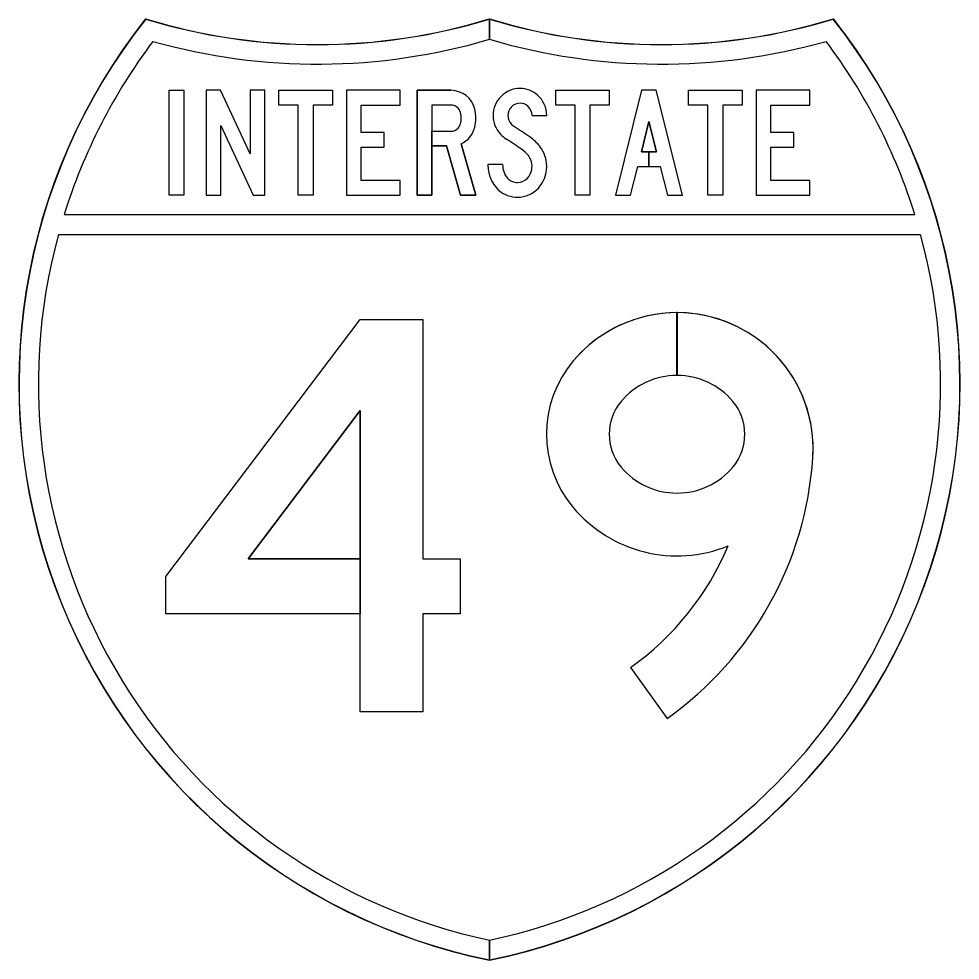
# Model space of a CAD drawing. Extents: x 658976 to 668726, y 639543 to 647196.
# Drawn here: x 667667.3 to 667711.1, y 643661.42 to 643705.22 of the extents above; entities that cross this region are included whole.
import ezdxf

# ---------------------------------------------------------------- set-up
doc = ezdxf.new("R2010")
doc.units = 0
doc.layers.add('GSCOLORFILL', color=7, linetype='Continuous')

msp = doc.modelspace()

# ---------------------------------------------------------------- linework, layer by layer
at = {"layer": 'GSCOLORFILL'}
for p, q in [((667687.403, 643701.897), (667685.833, 643701.897)), ((667687.403, 643701.213), (667687.403, 643701.213)), ((667687.403, 643699.991), (667687.403, 643699.991)), ((667687.403, 643699.991), (667687.403, 643699.991)), ((667697.926, 643688.63), (667697.926, 643691.551)), ((667697.926, 643688.63), (667697.926, 643691.551)), ((667697.927, 643691.551), (667697.927, 643688.63)), ((667697.927, 643691.551), (667697.927, 643688.63)), ((667697.926, 643688.63), (667697.926, 643688.63)), ((667697.926, 643688.63), (667697.926, 643688.63)), ((667695.769, 643675.039), (667697.463, 643672.661)), ((667695.769, 643675.039), (667697.463, 643672.661)), ((667695.769, 643675.039), (667697.463, 643672.661))]:
    msp.add_line(p, q, dxfattribs=at)
for points in [[(667689.202, 643704.271), (667689.202, 643705.224)], [(667689.203, 643705.224), (667689.203, 643704.271)], [(667685.833, 643701.897), (667685.833, 643697.011), (667686.517, 643697.011), (667686.517, 643699.307), (667687.204, 643699.307), (667687.858, 643697.011), (667688.569, 643697.011), (667687.885, 643699.413)], [(667687.403, 643701.213), (667686.517, 643701.213), (667686.517, 643697.011), (667685.833, 643697.011), (667685.833, 643701.897), (667687.403, 643701.897)], [(667687.403, 643701.213), (667686.517, 643701.213), (667686.517, 643697.011), (667685.833, 643697.011), (667685.833, 643701.897), (667687.403, 643701.897)], [(667687.403, 643701.213), (667686.517, 643701.213), (667686.517, 643699.991), (667687.403, 643699.991)], [(667691.182, 643700.72), (667691.866, 643700.72)], [(667691.182, 643700.72), (667691.866, 643700.72)], [(667691.182, 643700.72), (667691.866, 643700.72)], [(667687.885, 643699.413), (667688.569, 643697.011), (667687.858, 643697.011), (667687.204, 643699.307), (667686.518, 643699.307), (667686.518, 643699.991), (667687.403, 643699.991)], [(667687.885, 643699.413), (667688.569, 643697.011), (667687.858, 643697.011), (667687.204, 643699.307), (667686.518, 643699.307), (667686.518, 643699.991), (667687.403, 643699.991)], [(667689.814, 643698.449), (667689.13, 643698.449)], [(667689.814, 643698.449), (667689.13, 643698.449)], [(667689.814, 643698.449), (667689.13, 643698.449)], [(667708.999, 643696.098), (667669.406, 643696.098)], [(667669.14, 643695.186), (667709.264, 643695.186)], [(667689.202, 643661.421), (667689.202, 643662.353)], [(667689.203, 643662.353), (667689.203, 643661.421)], [(667689.202, 643661.431), (667689.202, 643661.421)], [(667689.203, 643661.421), (667689.203, 643661.431)]]:
    msp.add_lwpolyline(points, dxfattribs=at)
for points in [[(667674.302, 643701.897), (667674.986, 643701.897), (667674.986, 643697.011), (667674.302, 643697.011)], [(667674.302, 643701.897), (667674.986, 643701.897), (667674.986, 643697.011), (667674.302, 643697.011)], [(667674.302, 643701.897), (667674.986, 643701.897), (667674.986, 643697.011), (667674.302, 643697.011)], [(667678.212, 643697.011), (667678.749, 643697.011), (667678.749, 643701.897), (667678.065, 643701.897), (667678.065, 643698.944), (667676.689, 643701.897), (667676.013, 643701.897), (667676.013, 643697.011), (667676.697, 643697.011), (667676.697, 643700.26)], [(667678.212, 643697.011), (667678.749, 643697.011), (667678.749, 643701.897), (667678.065, 643701.897), (667678.065, 643698.944), (667676.689, 643701.897), (667676.013, 643701.897), (667676.013, 643697.011), (667676.697, 643697.011), (667676.697, 643700.26)], [(667678.212, 643697.011), (667678.749, 643697.011), (667678.749, 643701.897), (667678.065, 643701.897), (667678.065, 643698.944), (667676.689, 643701.897), (667676.013, 643701.897), (667676.013, 643697.011), (667676.697, 643697.011), (667676.697, 643700.26)], [(667680.306, 643701.213), (667679.402, 643701.213), (667679.402, 643701.897), (667681.894, 643701.897), (667681.894, 643701.213), (667680.99, 643701.213), (667680.99, 643697.011), (667680.306, 643697.011)], [(667680.306, 643701.213), (667679.402, 643701.213), (667679.402, 643701.897), (667681.894, 643701.897), (667681.894, 643701.213), (667680.99, 643701.213), (667680.99, 643697.011), (667680.306, 643697.011)], [(667680.306, 643701.213), (667679.402, 643701.213), (667679.402, 643701.897), (667681.894, 643701.897), (667681.894, 643701.213), (667680.99, 643701.213), (667680.99, 643697.011), (667680.306, 643697.011)], [(667683.232, 643697.695), (667683.232, 643699.258), (667684.302, 643699.258), (667684.302, 643699.942), (667683.232, 643699.942), (667683.232, 643701.213), (667685.04, 643701.213), (667685.04, 643701.897), (667682.548, 643701.897), (667682.548, 643697.011), (667685.04, 643697.011), (667685.04, 643697.695)], [(667683.232, 643697.695), (667683.232, 643699.258), (667684.302, 643699.258), (667684.302, 643699.942), (667683.232, 643699.942), (667683.232, 643701.213), (667685.04, 643701.213), (667685.04, 643701.897), (667682.548, 643701.897), (667682.548, 643697.011), (667685.04, 643697.011), (667685.04, 643697.695)], [(667683.232, 643697.695), (667683.232, 643699.258), (667684.302, 643699.258), (667684.302, 643699.942), (667683.232, 643699.942), (667683.232, 643701.213), (667685.04, 643701.213), (667685.04, 643701.897), (667682.548, 643701.897), (667682.548, 643697.011), (667685.04, 643697.011), (667685.04, 643697.695)], [(667693.19, 643701.213), (667692.286, 643701.213), (667692.286, 643701.897), (667694.778, 643701.897), (667694.778, 643701.213), (667693.874, 643701.213), (667693.874, 643697.011), (667693.19, 643697.011)], [(667693.19, 643701.213), (667692.286, 643701.213), (667692.286, 643701.897), (667694.778, 643701.897), (667694.778, 643701.213), (667693.874, 643701.213), (667693.874, 643697.011), (667693.19, 643697.011)], [(667693.19, 643701.213), (667692.286, 643701.213), (667692.286, 643701.897), (667694.778, 643701.897), (667694.778, 643701.213), (667693.874, 643701.213), (667693.874, 643697.011), (667693.19, 643697.011)], [(667696.099, 643698.354), (667697.144, 643698.354), (667697.48, 643697.011), (667698.185, 643697.011), (667696.963, 643701.897), (667696.279, 643701.897), (667695.058, 643697.011), (667695.763, 643697.011)], [(667696.621, 643699.038), (667696.27, 643699.038), (667696.621, 643700.445), (667696.973, 643699.038), (667696.622, 643699.038), (667696.622, 643698.354), (667697.144, 643698.354), (667697.48, 643697.011), (667698.185, 643697.011), (667696.963, 643701.897), (667696.279, 643701.897), (667695.058, 643697.011), (667695.763, 643697.011), (667696.099, 643698.354), (667696.621, 643698.354)], [(667696.621, 643699.038), (667696.27, 643699.038), (667696.621, 643700.445), (667696.973, 643699.038), (667696.622, 643699.038), (667696.622, 643698.354), (667697.144, 643698.354), (667697.48, 643697.011), (667698.185, 643697.011), (667696.963, 643701.897), (667696.279, 643701.897), (667695.058, 643697.011), (667695.763, 643697.011), (667696.099, 643698.354), (667696.621, 643698.354)], [(667699.369, 643701.213), (667698.465, 643701.213), (667698.465, 643701.897), (667700.957, 643701.897), (667700.957, 643701.213), (667700.053, 643701.213), (667700.053, 643697.011), (667699.369, 643697.011)], [(667699.369, 643701.213), (667698.465, 643701.213), (667698.465, 643701.897), (667700.957, 643701.897), (667700.957, 643701.213), (667700.053, 643701.213), (667700.053, 643697.011), (667699.369, 643697.011)], [(667699.369, 643701.213), (667698.465, 643701.213), (667698.465, 643701.897), (667700.957, 643701.897), (667700.957, 643701.213), (667700.053, 643701.213), (667700.053, 643697.011), (667699.369, 643697.011)], [(667702.294, 643697.695), (667702.294, 643699.258), (667703.365, 643699.258), (667703.365, 643699.942), (667702.294, 643699.942), (667702.294, 643701.213), (667704.102, 643701.213), (667704.102, 643701.897), (667701.61, 643701.897), (667701.61, 643697.011), (667704.102, 643697.011), (667704.102, 643697.695)], [(667702.294, 643697.695), (667702.294, 643699.258), (667703.365, 643699.258), (667703.365, 643699.942), (667702.294, 643699.942), (667702.294, 643701.213), (667704.102, 643701.213), (667704.102, 643701.897), (667701.61, 643701.897), (667701.61, 643697.011), (667704.102, 643697.011), (667704.102, 643697.695)], [(667702.294, 643697.695), (667702.294, 643699.258), (667703.365, 643699.258), (667703.365, 643699.942), (667702.294, 643699.942), (667702.294, 643701.213), (667704.102, 643701.213), (667704.102, 643701.897), (667701.61, 643701.897), (667701.61, 643697.011), (667704.102, 643697.011), (667704.102, 643697.695)], [(667696.973, 643699.038), (667696.621, 643700.445), (667696.27, 643699.038)], [(667683.182, 643672.98), (667683.182, 643677.543), (667674.148, 643677.543), (667674.148, 643679.277), (667683.182, 643691.231), (667686.102, 643691.231), (667686.102, 643680.098), (667687.836, 643680.098), (667687.836, 643677.543), (667686.102, 643677.543), (667686.102, 643672.98)], [(667687.836, 643680.098), (667687.836, 643677.543), (667686.102, 643677.543), (667686.102, 643672.98), (667683.182, 643672.98), (667683.182, 643686.993), (667677.971, 643680.098), (667683.181, 643680.098), (667683.181, 643677.543), (667674.148, 643677.543), (667674.148, 643679.277), (667683.182, 643691.231), (667686.102, 643691.231), (667686.102, 643680.098)], [(667687.836, 643680.098), (667687.836, 643677.543), (667686.102, 643677.543), (667686.102, 643672.98), (667683.182, 643672.98), (667683.182, 643686.993), (667677.971, 643680.098), (667683.181, 643680.098), (667683.181, 643677.543), (667674.148, 643677.543), (667674.148, 643679.277), (667683.182, 643691.231), (667686.102, 643691.231), (667686.102, 643680.098)], [(667677.971, 643680.098), (667683.182, 643686.993), (667683.182, 643680.098)]]:
    msp.add_lwpolyline(points, close=True, dxfattribs=at)
for centre, radius, start, end in [((667694.677, 643688.245), 27.377, 141.6689, 258.4631), ((667694.677, 643688.245), 27.377, 141.6689, 258.4631), ((667694.677, 643688.245), 27.367, 141.6826, 258.459), ((667681.202, 643731.405), 27.377, 253.0091, 286.9909), ((667681.202, 643731.405), 27.377, 253.0091, 286.9909), ((667681.202, 643731.405), 27.386, 253.0228, 286.9848), ((667697.202, 643731.405), 27.377, 253.0091, 286.9909), ((667697.202, 643731.405), 27.386, 253.0152, 286.9772), ((667683.727, 643688.245), 27.377, 281.538, 38.3311), ((667697.202, 643731.405), 27.377, 253.0102, 286.9909), ((667683.727, 643688.245), 27.377, 281.538, 38.3311), ((667683.727, 643688.245), 27.367, 281.5421, 38.3174), ((667681.202, 643731.405), 28.289, 254.2925, 286.427), ((667697.202, 643731.405), 28.289, 253.574, 285.7075), ((667694.677, 643688.245), 26.464, 142.9957, 162.7366), ((667683.727, 643688.245), 26.464, 17.2633, 37.0042), ((667694.677, 643688.245), 26.464, 164.7945, 258.0595), ((667683.727, 643688.245), 26.464, 281.9416, 15.2055)]:
    msp.add_arc(centre, radius, start, end, dxfattribs=at)
for centre, major_axis, ratio, start_param, end_param in [((667687.403, 643700.749), (0, 1.148), 0.999996, 4.954755, 6.283185), ((667687.403, 643700.749), (0, 1.148), 0.999996, 4.954755, 6.283185), ((667687.403, 643700.749), (0, 1.148), 0.999996, 4.954755, 6.283185), ((667690.629, 643700.724), (0, 1.259), 0.999999, 6.283184, 7.853982), ((667690.629, 643700.724), (0, 1.259), 0.999999, 6.283184, 7.853982), ((667690.629, 643700.724), (0, 1.259), 0.999999, 6.283184, 7.853982), ((667690.629, 643700.766), (0, 1.216), 0.999999, 5.561989, 6.283185), ((667690.629, 643700.766), (0, 1.216), 0.999999, 5.561989, 6.283185), ((667690.629, 643700.766), (0, 1.216), 0.999999, 5.561989, 6.283185), ((667690.588, 643700.72), (0, 1.277), 0.999999, 4.712389, 5.561989), ((667690.588, 643700.72), (0, 1.277), 0.999999, 4.712389, 5.561989), ((667690.588, 643700.72), (0, 1.277), 0.999999, 4.712389, 5.561989), ((667687.403, 643700.749), (0, 0.464), 0.999996, 4.954755, 6.283185), ((667687.403, 643700.749), (0, 0.464), 0.999996, 4.954755, 6.283185), ((667687.403, 643700.749), (0, 0.464), 0.999996, 4.954755, 6.283185), ((667690.629, 643700.724), (0, 0.575), 0.999999, 6.283183, 7.853981), ((667690.629, 643700.724), (0, 0.575), 0.999999, 6.283183, 7.853981), ((667690.629, 643700.724), (0, 0.575), 0.999999, 6.283183, 7.853981), ((667690.629, 643700.766), (0, 0.532), 0.999999, 5.561989, 6.283185), ((667690.629, 643700.766), (0, 0.532), 0.999999, 5.561989, 6.283185), ((667690.629, 643700.766), (0, 0.532), 0.999999, 5.561989, 6.283185), ((667690.588, 643700.72), (0, 0.593), 0.999999, 4.712389, 5.561989), ((667690.588, 643700.72), (0, 0.593), 0.999999, 4.712389, 5.561989), ((667690.588, 643700.72), (0, 0.593), 0.999999, 4.712389, 5.561989), ((667686.81, 643700.602), (0, 1.075), 0.999996, 4.470023, 4.954755), ((667686.81, 643700.602), (0, 1.075), 0.999996, 4.470023, 4.954755), ((667686.81, 643700.602), (0, 1.075), 0.999996, 4.470023, 4.954755), ((667686.81, 643700.602), (0, 1.759), 0.999996, 4.470023, 4.954755), ((667686.81, 643700.602), (0, 1.759), 0.999996, 4.470023, 4.954755), ((667686.81, 643700.602), (0, 1.759), 0.999996, 4.470023, 4.954755), ((667690.631, 643700.724), (0, 1.261), 0.999999, 1.570796, 2.321595), ((667690.631, 643700.724), (0, 1.261), 0.999999, 1.570796, 2.321595), ((667690.631, 643700.724), (0, 1.261), 0.999999, 1.570796, 2.321595), ((667690.631, 643700.724), (0, 0.577), 0.999999, 1.570796, 2.321595), ((667690.631, 643700.724), (0, 0.577), 0.999999, 1.570796, 2.321595), ((667690.631, 643700.724), (0, 0.577), 0.999999, 1.570796, 2.321595), ((667687.403, 643700.455), (0, 0.464), 0.999996, 3.141593, 4.470023), ((667687.403, 643700.455), (0, 0.464), 0.999996, 3.141593, 4.470023), ((667687.403, 643700.455), (0, 0.464), 0.999996, 3.141593, 4.470023), ((667690.839, 643700.918), (0, 0.861), 0.999999, 2.321595, 2.56746), ((667690.839, 643700.918), (0, 0.861), 0.999999, 2.321595, 2.56746), ((667690.839, 643700.918), (0, 0.861), 0.999999, 2.321595, 2.56746), ((667687.403, 643700.455), (0, 1.148), 0.999996, 3.574819, 4.470023), ((667687.403, 643700.455), (0, 1.148), 0.999996, 3.574819, 4.470023), ((667687.403, 643700.455), (0, 1.148), 0.999996, 3.574819, 4.470023), ((667690.839, 643700.918), (0, 1.545), 0.999999, 2.321595, 2.56746), ((667690.839, 643700.918), (0, 1.545), 0.999999, 2.321595, 2.56746), ((667690.839, 643700.918), (0, 1.545), 0.999999, 2.321595, 2.56746), ((667674.753, 643676.047), (0, 28.758), 0.999999, 5.679143, 5.709053), ((667674.753, 643676.047), (0, 28.758), 0.999999, 5.679143, 5.709053), ((667674.753, 643676.047), (0, 28.758), 0.999999, 5.679143, 5.709053), ((667674.753, 643676.047), (0, 28.074), 0.999999, 5.679143, 5.709053), ((667674.753, 643676.047), (0, 28.074), 0.999999, 5.679143, 5.709053), ((667674.753, 643676.047), (0, 28.074), 0.999999, 5.679143, 5.709053), ((667689.892, 643697.985), (0, 2.104), 0.999999, 5.373599, 5.679143), ((667689.892, 643697.985), (0, 2.104), 0.999999, 5.373599, 5.679143), ((667689.892, 643697.985), (0, 2.104), 0.999999, 5.373599, 5.679143), ((667689.892, 643697.985), (0, 1.42), 0.999999, 5.373599, 5.679143), ((667689.892, 643697.985), (0, 1.42), 0.999999, 5.373599, 5.679143), ((667689.892, 643697.985), (0, 1.42), 0.999999, 5.373599, 5.679143), ((667690.377, 643698.363), (0, 1.488), 0.999999, 4.712389, 5.373599), ((667690.377, 643698.363), (0, 1.488), 0.999999, 4.712389, 5.373599), ((667690.377, 643698.363), (0, 1.488), 0.999999, 4.712389, 5.373599), ((667690.377, 643698.363), (0, 0.804), 0.999999, 4.712389, 5.373599), ((667690.377, 643698.363), (0, 0.804), 0.999999, 4.712389, 5.373599), ((667690.377, 643698.363), (0, 0.804), 0.999999, 4.712389, 5.373599), ((667690.932, 643698.449), (0, 1.802), 0.999999, 1.570808, 1.909921), ((667690.932, 643698.449), (0, 1.802), 0.999999, 1.570808, 1.909921), ((667690.932, 643698.449), (0, 1.802), 0.999999, 1.570808, 1.909921), ((667690.932, 643698.449), (0, 1.118), 0.999999, 1.570816, 1.909918), ((667690.932, 643698.449), (0, 1.118), 0.999999, 1.570816, 1.909918), ((667690.932, 643698.449), (0, 1.118), 0.999999, 1.570816, 1.909918), ((667690.623, 643698.34), (0, 0.791), 0.999999, 1.909925, 2.431476), ((667690.623, 643698.34), (0, 0.791), 0.999999, 1.909925, 2.431476), ((667690.623, 643698.34), (0, 0.791), 0.999999, 1.909925, 2.431476), ((667690.412, 643698.335), (0, 0.767), 0.999999, 3.967076, 4.552917), ((667690.412, 643698.335), (0, 0.767), 0.999999, 3.967076, 4.552917), ((667690.412, 643698.335), (0, 0.767), 0.999999, 3.967076, 4.552917), ((667690.239, 643698.363), (0, 0.943), 0.999999, 4.552917, 4.712389), ((667690.239, 643698.363), (0, 0.943), 0.999999, 4.552917, 4.712389), ((667690.239, 643698.363), (0, 0.943), 0.999999, 4.552917, 4.712389), ((667690.412, 643698.335), (0, 1.451), 0.999999, 3.967076, 4.552917), ((667690.412, 643698.335), (0, 1.451), 0.999999, 3.967076, 4.552917), ((667690.412, 643698.335), (0, 1.451), 0.999999, 3.967076, 4.552917), ((667690.239, 643698.363), (0, 1.627), 0.999999, 4.552917, 4.712389), ((667690.239, 643698.363), (0, 1.627), 0.999999, 4.552917, 4.712389), ((667690.239, 643698.363), (0, 1.627), 0.999999, 4.552917, 4.712389), ((667690.623, 643698.34), (0, 1.475), 0.999999, 1.909925, 2.431476), ((667690.623, 643698.34), (0, 1.475), 0.999999, 1.909925, 2.431476), ((667690.623, 643698.34), (0, 1.475), 0.999999, 1.909925, 2.431476), ((667690.423, 643698.107), (0, 0.483), 0.999999, 2.431476, 2.811358), ((667690.423, 643698.107), (0, 0.483), 0.999999, 2.431476, 2.811358), ((667690.423, 643698.107), (0, 0.483), 0.999999, 2.431476, 2.811358), ((667690.507, 643698.354), (0, 0.745), 0.999999, 2.811358, 3.141593), ((667690.507, 643698.354), (0, 0.745), 0.999999, 2.811358, 3.141593), ((667690.507, 643698.354), (0, 0.745), 0.999999, 2.811358, 3.141593), ((667690.507, 643698.247), (0, 0.638), 0.999999, 3.141593, 3.967076), ((667690.507, 643698.247), (0, 0.638), 0.999999, 3.141593, 3.967076), ((667690.507, 643698.247), (0, 0.638), 0.999999, 3.141593, 3.967076), ((667690.423, 643698.107), (0, 1.167), 0.999999, 2.431476, 2.811358), ((667690.423, 643698.107), (0, 1.167), 0.999999, 2.431476, 2.811358), ((667690.423, 643698.107), (0, 1.167), 0.999999, 2.431476, 2.811358), ((667690.507, 643698.247), (0, 1.322), 0.999999, 3.141593, 3.967076), ((667690.507, 643698.247), (0, 1.322), 0.999999, 3.141593, 3.967076), ((667690.507, 643698.247), (0, 1.322), 0.999999, 3.141593, 3.967076), ((667690.507, 643698.354), (0, 1.429), 0.999999, 2.811358, 3.141593), ((667690.507, 643698.354), (0, 1.429), 0.999999, 2.811358, 3.141593), ((667690.507, 643698.354), (0, 1.429), 0.999999, 2.811358, 3.141593), ((667697.934, 643685.222), (0, 6.329), 0.999994, 4.64468, 7.149545), ((667697.934, 643685.222), (0, 6.329), 0.999994, 0.001231, 0.86636), ((667697.934, 643685.222), (0, 6.329), 0.999994, 0.001231, 0.86636), ((667697.934, 643685.222), (0, 6.329), 0.999994, 4.64468, 6.284272), ((667697.934, 643685.222), (0, 6.329), 0.999994, 4.64468, 6.284272), ((667697.144, 643685.893), (0, 5.293), 0.999994, 0.86636, 2.268543), ((667697.144, 643685.893), (0, 5.293), 0.999994, 0.86636, 2.268543), ((667697.144, 643685.893), (0, 5.293), 0.999994, 0.86636, 2.268543), ((667697.927, 643685.237), (0, 3.394), 0.999994, 5.410135, 7.156235), ((667697.927, 643685.237), (0, 3.394), 0.999994, 0.000269, 0.87305), ((667697.927, 643685.237), (0, 3.394), 0.999994, 0.000269, 0.87305), ((667697.927, 643685.237), (0, 3.394), 0.999994, 5.410135, 6.283185), ((667697.927, 643685.237), (0, 3.394), 0.999994, 5.410135, 6.283185), ((667697.144, 643685.893), (0, 2.373), 0.999994, 0.87305, 2.268543), ((667697.144, 643685.893), (0, 2.373), 0.999994, 0.87305, 2.268543), ((667697.144, 643685.893), (0, 2.373), 0.999994, 0.87305, 2.268543), ((667698.709, 643685.893), (0, 2.373), 0.999994, 4.014643, 5.410135), ((667698.709, 643685.893), (0, 2.373), 0.999994, 4.014643, 5.410135), ((667698.709, 643685.893), (0, 2.373), 0.999994, 4.014643, 5.410135), ((667688.042, 643685.893), (0, 16.243), 0.999994, 3.760338, 4.64468), ((667688.042, 643685.893), (0, 16.243), 0.999994, 3.760338, 4.64468), ((667688.042, 643685.893), (0, 16.243), 0.999994, 3.760338, 4.64468), ((667697.927, 643686.549), (0, 3.394), 0.999994, 2.268543, 4.014643), ((667697.927, 643686.549), (0, 3.394), 0.999994, 2.268543, 4.014643), ((667697.927, 643686.549), (0, 3.394), 0.999994, 2.268543, 4.014643), ((667697.927, 643686.549), (0, 6.314), 0.999994, 2.268543, 3.529077), ((667697.927, 643686.549), (0, 6.314), 0.999994, 2.268543, 3.529077), ((667697.927, 643686.549), (0, 6.314), 0.999994, 2.268543, 3.529077), ((667688.042, 643685.893), (0, 13.323), 0.999994, 3.760338, 4.312274), ((667688.042, 643685.893), (0, 13.323), 0.999994, 3.760338, 4.312274), ((667688.042, 643685.893), (0, 13.323), 0.999994, 3.760338, 4.312274)]:
    msp.add_ellipse(centre, major_axis=major_axis, ratio=ratio, start_param=start_param, end_param=end_param, dxfattribs=at)

doc.saveas('drawing.dxf')
